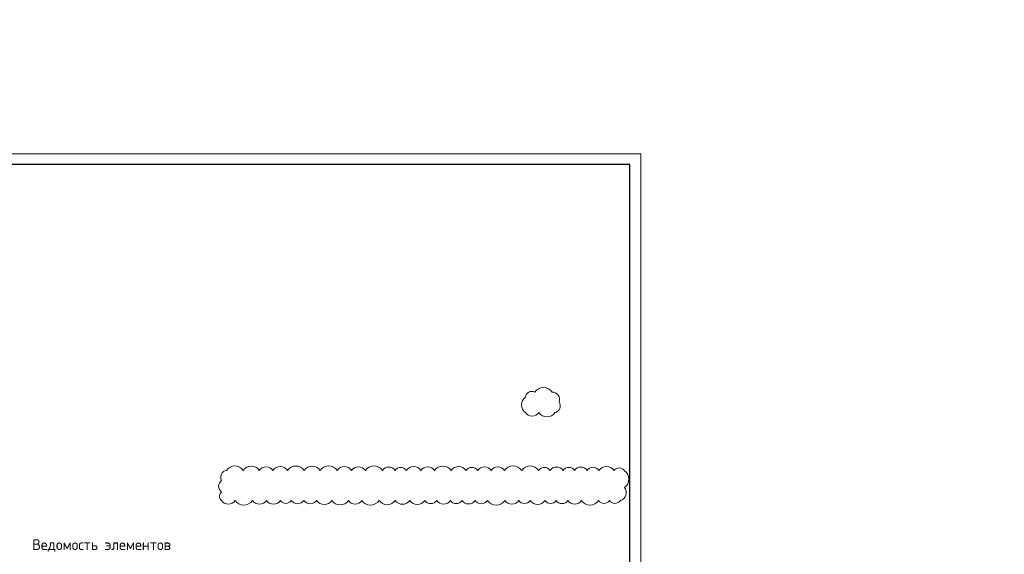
# Model space of a CAD drawing. Header units: millimetres. Extents: x -42044588 to 856694, y -806701 to 941911.
# Tile 1039 of 1056: x -48730 to -3450, y -231385 to -206804. Entities that reach past the tile are written whole.
import ezdxf

# ---------------------------------------------------------------- set-up
doc = ezdxf.new("R2010")
doc.units = ezdxf.units.MM
doc.layers.add('0 @ 100', color=7, linetype='Continuous')
doc.layers.add('ТОЛСТЫЕ_ОСНОВНЫЕ', color=6, linetype='Continuous')
for name, color, linetype, lineweight in [('907Сл Осевые', 1, 'Continuous', 0), ('РАЗМЕРЫ', 1, 'Continuous', 9), ('ТОНКИЕ', 7, 'Continuous', 9)]:
    doc.layers.add(name, color=color, linetype=linetype, lineweight=lineweight)
doc.styles.add('GOST-2.304_Type-B', font='GOST_Common.ttf')
doc.styles.add('ГОСТ', font='GOST_Common.ttf')

# ---------------------------------------------------------------- blocks, each defined once
blk = doc.blocks.new('*U6686')
at = {"layer": 'ТОЛСТЫЕ_ОСНОВНЫЕ', "color": 6}
blk.add_lwpolyline([(20, 5), (886, 5), (886, 415), (20, 415)], close=True, dxfattribs=at)
at = {"layer": 'ТОНКИЕ'}
blk.add_lwpolyline([(0, 0), (891, 0), (891, 420), (0, 420)], close=True, dxfattribs=at)

msp = doc.modelspace()

# ---------------------------------------------------------------- linework, layer by layer
at = {"layer": '907Сл Осевые', "color": 240, "true_color": 0xed1f24}
for points in [[(-25463.839, -224872.482, 0.52056705), (-24852.864, -224872.482, 0.52056705), (-24116.303, -224872.482, 0.52056705), (-23923.356, -224378.335, 0.52056705), (-24244.007, -223926.159, 0.52056705), (-25040.07, -223926.159, 0.52056705), (-25463.839, -224160.169, 0.52056705)], [(-39442.898, -228913.194, 0.52056705), (-38827.822, -228913.194, 0.52056705), (-38029.342, -228913.194, 0.52056705), (-37374.961, -228913.194, 0.52056705), (-36740.319, -228913.194, 0.52056705), (-36239.12, -228913.194, 0.52056705), (-35663.303, -228913.194, 0.52056705), (-35073.276, -228913.194, 0.52056705), (-34373.053, -228913.194, 0.52056705), (-33613.008, -228913.194, 0.52056705), (-33000.248, -228913.194, 0.52056705), (-32202.299, -228913.194, 0.52056705), (-31459.613, -228913.194, 0.52056705), (-30792.964, -228913.194, 0.52056705), (-30099.827, -228913.194, 0.52056705), (-29549.984, -228913.194, 0.52056705), (-28922.695, -228913.194, 0.52056705), (-28388.737, -228913.194, 0.52056705), (-27786.881, -228913.194, 0.52056705), (-27217.253, -228913.194, 0.52056705), (-26420.943, -228913.194, 0.52056705), (-25777.823, -228913.194, 0.52056705), (-25256.189, -228913.194, 0.52056705), (-24575.413, -228913.194, 0.52056705), (-24060.947, -228913.194, 0.52056705), (-23516.35, -228913.194, 0.52056705), (-22899.296, -228913.194, 0.52056705), (-22107.591, -228913.194, 0.52056705), (-21607.426, -228913.194, 0.52056705), (-21105.293, -228913.194, 0.52056705), (-20914.65, -228313.67, 0.52056705), (-20914.65, -227547.427, 0.52056705), (-21394.685, -227525.714, 0.52056705), (-22096.016, -227525.714, 0.52056705), (-22638.37, -227525.714, 0.52056705), (-23214.187, -227525.714, 0.52056705), (-23742.477, -227525.714, 0.52056705), (-24337.201, -227525.714, 0.52056705), (-24863.651, -227525.714, 0.52056705), (-25644.086, -227525.714, 0.52056705), (-26438.409, -227525.714, 0.52056705), (-27043.753, -227525.714, 0.52056705), (-27667.518, -227525.714, 0.52056705), (-28202.657, -227525.714, 0.52056705), (-28890.327, -227525.714, 0.52056705), (-29650.775, -227525.714, 0.52056705), (-30280.995, -227525.714, 0.52056705), (-30950.116, -227525.714, 0.52056705), (-31470.139, -227525.714, 0.52056705), (-32047.559, -227525.714, 0.52056705), (-32833.661, -227525.714, 0.52056705), (-33467.606, -227525.714, 0.52056705), (-34137.067, -227525.714, 0.52056705), (-34910.9, -227525.714, 0.52056705), (-35644.586, -227525.714, 0.52056705), (-36412.707, -227525.714, 0.52056705), (-37086.983, -227525.714, 0.52056705), (-37710.125, -227525.714, 0.52056705), (-38447.354, -227525.714, 0.52056705), (-39222.076, -227525.714, 0.52056705), (-39442.898, -227992.571, 0.52056705), (-39442.898, -228520.99, 0.52056705)]]:
    msp.add_lwpolyline(points, format="xyb", close=True, dxfattribs=at)

# ---------------------------------------------------------------- block references
at = {"xscale": 100, "yscale": 100, "zscale": 100}
msp.add_blockref('*U6686', (-109271.994, -254966.453), dxfattribs=at)

# ---------------------------------------------------------------- texts
at = {"layer": '0 @ 100', "insert": (-38051.105, -185397.379), "char_height": 300, "width": 18500, "attachment_point": 1, "style": 'ГОСТ'}
msp.add_mtext('\\pi-900,l900,t900;{\\C7;1.^IАрмирование монолитной плиты  состоит из основного армирования ∅10 А500С с шагом  200х200мм  в нижней зоне, основного армирования ∅10 А500С с шагом  200х200мм  в  верхней зоне и дополнительного армирования, указанного на схемах армирования.\\P2.^IАрмирование плиты предусмотрено отдельными  стержнями заводской длины по осям Х и Y. При недостатке заводской длины стержней для армирования плиты, стыки стержней осуществлять внахлестку без  сварки. Стыки арматуры внахлестку должны располагаться вразбежку (через шаг). См. деталь стыковки арматуры.\\P3.^IВерхнюю и нижнюю арматуру вязать вязальной проволокой через пересечение.  Стержни основной и дополнительной арматуры укладывать в соответствии с сечениями .\\P4.^IПо периметру плиты и у отверстий  у концов основной арматуры устанавливать П-образные элементы Ск1.\\P5.^IПозиции со знаком "*" укладываются с шагом 100 мм\\P6.^IДля фиксации в проектном положении стержней верхней сетки устанавливать фиксаторы Ф1 с шагом 600х600мм.\\P7.^IДиаметр оправки стержня при d<20мм - 5d, при d≥20мм - 8d\\P8.^IКаркасы поперечного армирования устанавливаются до начала устройство верхней сетки армирования.\\P9.^IОбрамления отверстий см. лист 8. В местах расположения отверстий осуществить прерывания основной и дополнительной сеток арматуры. Отверстия обрамляются двумя стержнями арматуры, расход стали на обрамление учтен на листе 20.\\P10.^IПроемы размерами до 300х300 допускается выполнять по месту методом алмазного бурения.\\P11.^IСечения 3-3;4-4;5-5 см. лист 8.}', dxfattribs=at)
at = {"layer": 'РАЗМЕРЫ', "color": 0, "style": 'GOST-2.304_Type-B'}
msp.add_text('Ведомость элементов', height=500, dxfattribs=at).set_placement((-48153.773, -231191.136))

doc.saveas('drawing.dxf')
